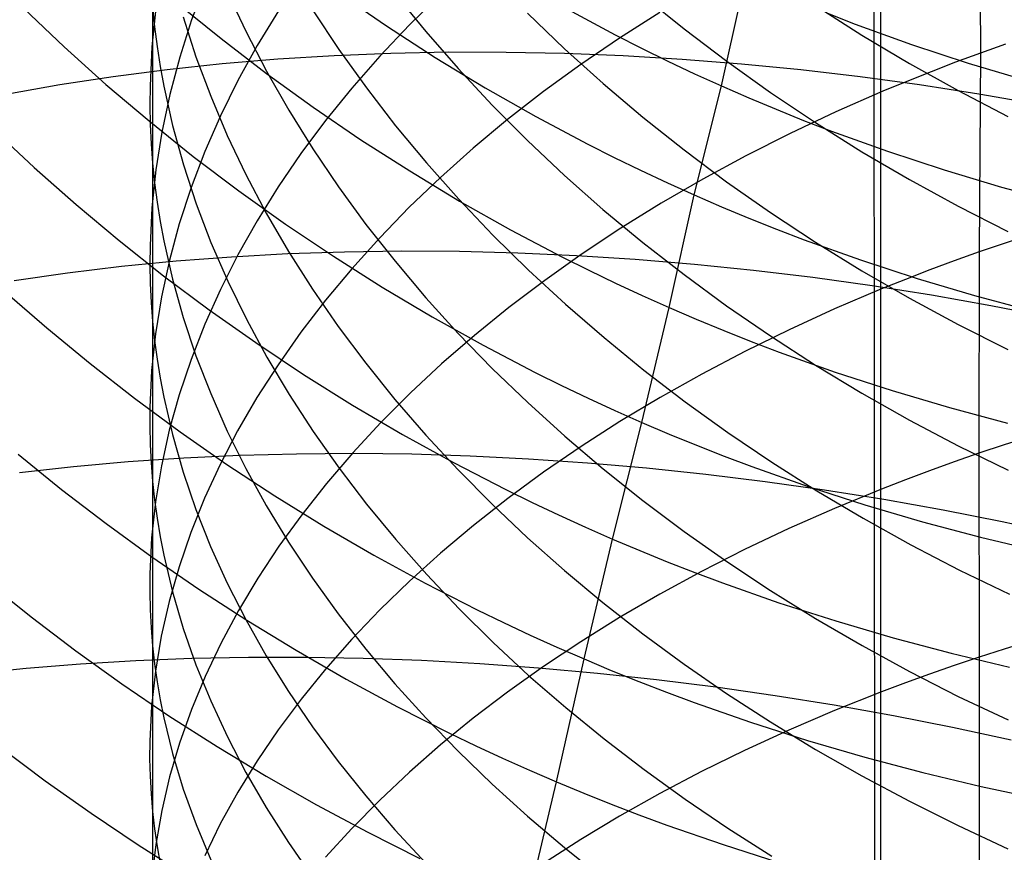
# Model space of a CAD drawing. Extents: x -383 to 1849, y -1185 to -529.
# Tile 366 of 656: x 234 to 242, y -962 to -955. Entities that reach past the tile are written whole.
import ezdxf

# ---------------------------------------------------------------- set-up
doc = ezdxf.new("R2010")
doc.units = 0
doc.layers.add('PREDEFINITO', color=7, linetype='CONTINUOUS')

msp = doc.modelspace()

# ---------------------------------------------------------------- linework, layer by layer
at = {"layer": 'PREDEFINITO'}
for p, q in [((241.1553, -878.0447, 420), (241.2924, -1065.2572, 420)), ((241.1553, -878.0447, 370), (241.2924, -1065.2572, 370)), ((241.2854, -1079.1248, 395), (241.2585, -884.9817, 395)), ((242.0702, -953.9264, 655.5304), (242.0806, -955.5144, 656.7384)), ((239.9728, -955.7817, 530.6794), (240.1675, -954.9089, 531.8335)), ((235.7715, -954.9437, 644.6669), (235.6592, -955.2445, 644.2961)), ((235.9508, -955.0169, 634.0992), (236.1019, -955.3409, 633.7651)), ((236.858, -955.0255, 528.8078), (237.2458, -955.2924, 528.94)), ((237.3144, -955.031, 629.4956), (237.5651, -955.3386, 629.2052)), ((237.6854, -955.0347, 650.6248), (237.4315, -955.285, 650.286)), ((239.3328, -955.0455, 625.2396), (239.6682, -955.3168, 625.0058)), ((234.2931, -955.1514, 525.5357), (234.6221, -955.4638, 525.7253)), ((235.3678, -955.1484, 641.6145), (235.3358, -955.4637, 641.2434)), ((235.3408, -955.1382, 638.9576), (235.3572, -955.2996, 638.7759)), ((235.3408, -955.1382, 638.9576), (235.3417, -957.6987, 641.2881)), ((235.5395, -955.104, 527.2091), (235.8994, -955.3963, 527.3708)), ((238.6848, -955.1385, 530.4283), (239.1065, -955.3649, 530.5216)), ((240.7386, -955.1276, 623.1643), (241.1158, -955.368, 622.9671)), ((235.5905, -955.2189, 636.3243), (235.6944, -955.5434, 635.9749)), ((236.3652, -955.1692, 647.3338), (236.1935, -955.4513, 646.97)), ((236.6479, -955.1691, 631.6068), (236.8581, -955.4856, 631.2947)), ((238.3943, -955.1896, 627.1908), (238.6952, -955.4786, 626.9302)), ((239.4711, -955.1825, 653.7201), (239.1434, -955.3912, 653.4223)), ((240.8356, -955.1902, 531.9233), (241.0616, -955.2776, 531.9485)), ((235.3572, -955.2996, 638.7759), (235.378, -955.4609, 638.5945)), ((235.6592, -955.2445, 644.2961), (235.5624, -955.5475, 643.9233)), ((237.4315, -955.285, 650.286), (237.1907, -955.5401, 649.9411)), ((237.2458, -955.2924, 528.94), (237.6426, -955.5492, 529.0633)), ((241.0616, -955.2776, 531.9485), (241.5181, -955.4429, 531.9917)), ((236.1019, -955.3409, 633.7651), (236.2682, -955.6618, 633.4345)), ((237.5651, -955.3386, 629.2052), (237.8288, -955.6405, 628.9205)), ((239.1434, -955.3912, 653.4223), (238.8274, -955.6063, 653.1159)), ((239.1065, -955.3649, 530.5216), (239.3203, -955.4736, 530.5647)), ((239.6682, -955.3168, 625.0058), (240.0146, -955.5798, 624.7795)), ((241.1158, -955.368, 622.9671), (241.5028, -955.5986, 622.7785)), ((234.6221, -955.4638, 525.7253), (234.9619, -955.7687, 525.907)), ((235.3358, -955.4637, 641.2434), (235.3206, -955.7795, 640.8722)), ((235.378, -955.4609, 638.5945), (235.4031, -955.6219, 638.4134)), ((235.8994, -955.3963, 527.3708), (236.2692, -955.6798, 527.5241)), ((236.1935, -955.4513, 646.97), (236.0364, -955.7366, 646.6026)), ((239.3203, -955.4736, 530.5647), (239.5359, -955.5794, 530.6054)), ((241.5181, -955.4429, 531.9917), (241.9802, -955.5954, 532.0255)), ((242.2853, -955.442, 656.8487), (242.0806, -955.5144, 656.7384)), ((235.5624, -955.5475, 643.9233), (235.4814, -955.8521, 643.5488)), ((235.6944, -955.5434, 635.9749), (235.8142, -955.8659, 635.6281)), ((236.8185, -955.5355, 492.2688), (236.3603, -955.5637, 492.4428)), ((237.2817, -955.5168, 492.1059), (236.8185, -955.5355, 492.2688)), ((236.8581, -955.4856, 631.2947), (237.0823, -955.7977, 630.9873)), ((237.1907, -955.5401, 649.9411), (236.9633, -955.7997, 649.5904)), ((237.7492, -955.5076, 491.9543), (237.2817, -955.5168, 492.1059)), ((237.6426, -955.5492, 529.0633), (238.0482, -955.7955, 529.1776)), ((238.2206, -955.5079, 491.814), (237.7492, -955.5076, 491.9543)), ((238.6954, -955.5176, 491.6852), (238.2206, -955.5079, 491.814)), ((238.6952, -955.4786, 626.9302), (239.0079, -955.7605, 626.6764)), ((239.1729, -955.5368, 491.5681), (238.6954, -955.5176, 491.6852)), ((239.6527, -955.5654, 491.4627), (239.1729, -955.5368, 491.5681)), ((242.0806, -955.5144, 656.7384), (241.8782, -955.5889, 656.625)), ((242.0806, -955.5144, 656.7384), (242.0697, -957.1331, 657.9052)), ((235.4031, -955.6219, 638.4134), (235.4325, -955.7827, 638.2327)), ((235.9075, -955.6015, 492.6278), (235.4608, -955.6489, 492.8237)), ((236.3603, -955.5637, 492.4428), (235.9075, -955.6015, 492.6278)), ((238.8274, -955.6063, 653.1159), (238.5234, -955.8277, 652.8013)), ((239.5359, -955.5794, 530.6054), (239.7534, -955.6821, 530.6436)), ((240.1343, -955.6034, 491.3692), (239.6527, -955.5654, 491.4627)), ((240.0146, -955.5798, 624.7795), (240.3715, -955.8343, 624.561)), ((240.617, -955.6508, 491.2876), (240.1343, -955.6034, 491.3692)), ((241.5028, -955.5986, 622.7785), (241.8991, -955.8192, 622.5986)), ((241.8782, -955.5889, 656.625), (241.6783, -955.6656, 656.5087)), ((241.9802, -955.5954, 532.0255), (242.4473, -955.7351, 532.05)), ((235.0205, -955.7059, 493.0303), (234.5873, -955.7725, 493.2475)), ((235.4608, -955.6489, 492.8237), (235.0205, -955.7059, 493.0303)), ((236.2682, -955.6618, 633.4345), (236.4493, -955.9794, 633.1079)), ((236.2692, -955.6798, 527.5241), (236.6485, -955.9541, 527.6687)), ((237.8288, -955.6405, 628.9205), (238.1052, -955.9367, 628.6417)), ((239.7534, -955.6821, 530.6436), (239.9728, -955.7817, 530.6794)), ((241.1004, -955.7075, 491.2183), (240.617, -955.6508, 491.2876)), ((241.5839, -955.7735, 491.1611), (241.1004, -955.7075, 491.2183)), ((241.6783, -955.6656, 656.5087), (241.4809, -955.7443, 656.3894)), ((234.5873, -955.7725, 493.2475), (234.1618, -955.8488, 493.4753)), ((234.9619, -955.7687, 525.907), (235.3123, -956.0658, 526.0806)), ((235.3206, -955.7795, 640.8722), (235.3194, -955.9375, 640.6866)), ((235.4325, -955.7827, 638.2327), (235.5039, -956.1035, 637.8725)), ((236.0364, -955.7366, 646.6026), (235.8941, -956.0248, 646.2319)), ((238.0482, -955.7955, 529.1776), (238.4621, -956.031, 529.2826)), ((239.0079, -955.7605, 626.6764), (239.3321, -956.0351, 626.4296)), ((239.7511, -956.6686, 529.5395), (239.9728, -955.7817, 530.6794)), ((239.9728, -955.7817, 530.6794), (240.1939, -955.8781, 530.7127)), ((241.4809, -955.7443, 656.3894), (241.286, -955.825, 656.2673)), ((242.067, -955.8488, 491.1164), (241.5839, -955.7735, 491.1611)), ((235.4814, -955.8521, 643.5488), (235.4165, -956.1581, 643.1731)), ((235.8142, -955.8659, 635.6281), (235.9498, -956.1859, 635.2843)), ((236.9633, -955.7997, 649.5904), (236.7495, -956.0637, 649.2345)), ((237.0823, -955.7977, 630.9873), (237.3201, -956.105, 630.685)), ((238.5234, -955.8277, 652.8013), (238.2314, -956.0549, 652.4789)), ((240.3715, -955.8343, 624.561), (240.7387, -956.08, 624.3507)), ((241.286, -955.825, 656.2673), (240.9038, -955.9924, 656.0149)), ((241.8991, -955.8192, 622.5986), (242.3046, -956.0294, 622.4279)), ((242.5492, -955.9333, 491.0841), (242.067, -955.8488, 491.1164)), ((235.3194, -955.9375, 640.6866), (235.3225, -956.0954, 640.5012)), ((236.6485, -955.9541, 527.6687), (237.0372, -956.2188, 527.8046)), ((238.1052, -955.9367, 628.6417), (238.394, -956.2266, 628.3691)), ((240.1939, -955.8781, 530.7127), (240.4167, -955.9714, 530.7435)), ((235.8941, -956.0248, 646.2319), (235.7669, -956.3156, 645.8583)), ((236.4493, -955.9794, 633.1079), (236.6449, -956.2932, 632.7854)), ((238.4621, -956.031, 529.2826), (238.8841, -956.2552, 529.378)), ((239.3321, -956.0351, 626.4296), (239.6675, -956.302, 626.1902)), ((240.4167, -955.9714, 530.7435), (240.6412, -956.0616, 530.7718)), ((240.9038, -955.9924, 656.0149), (240.5319, -956.1675, 655.7516)), ((235.3123, -956.0658, 526.0806), (235.6729, -956.3545, 526.2459)), ((235.3225, -956.0954, 640.5012), (235.3299, -956.2534, 640.3159)), ((235.5039, -956.1035, 637.8725), (235.592, -956.423, 637.5142)), ((236.7495, -956.0637, 649.2345), (236.5495, -956.3317, 648.8736)), ((237.3201, -956.105, 630.685), (237.5713, -956.4072, 630.3882)), ((238.2314, -956.0549, 652.4789), (237.9519, -956.2877, 652.1491)), ((240.6412, -956.0616, 530.7718), (240.8673, -956.1486, 530.7977)), ((240.7387, -956.08, 624.3507), (241.1159, -956.3165, 624.1487)), ((234.0486, -956.1376, 524.4096), (234.378, -956.4461, 524.6035)), ((235.4165, -956.1581, 643.1731), (235.368, -956.4653, 642.7964)), ((235.9498, -956.1859, 635.2843), (236.1009, -956.5033, 634.9438)), ((240.5319, -956.1675, 655.7516), (240.1708, -956.3501, 655.4779)), ((240.8673, -956.1486, 530.7977), (241.3239, -956.3131, 530.8422)), ((235.3299, -956.2534, 640.3159), (235.3417, -956.4113, 640.1308)), ((237.0372, -956.2188, 527.8046), (237.4348, -956.4737, 527.9313)), ((238.394, -956.2266, 628.3691), (238.695, -956.5099, 628.1032)), ((238.8841, -956.2552, 529.378), (239.0981, -956.363, 529.4221)), ((235.7669, -956.3156, 645.8583), (235.655, -956.6087, 645.4821)), ((235.6729, -956.3545, 526.2459), (236.0434, -956.6347, 526.4025)), ((236.5495, -956.3317, 648.8736), (236.3636, -956.6034, 648.5082)), ((236.6449, -956.2932, 632.7854), (236.8547, -956.603, 632.4675)), ((237.9519, -956.2877, 652.1491), (237.6849, -956.5259, 651.8123)), ((239.6675, -956.302, 626.1902), (240.0138, -956.5608, 625.9585)), ((240.1708, -956.3501, 655.4779), (239.8205, -956.5398, 655.1943)), ((241.1159, -956.3165, 624.1487), (241.5029, -956.5434, 623.9555)), ((241.3239, -956.3131, 530.8422), (241.7859, -956.4651, 530.8769)), ((235.3417, -956.4113, 640.1308), (235.3578, -956.569, 639.946)), ((235.592, -956.423, 637.5142), (235.6964, -956.7408, 637.1582)), ((237.5713, -956.4072, 630.3882), (237.8354, -956.704, 630.0971)), ((239.0981, -956.363, 529.4221), (239.3139, -956.4679, 529.4638)), ((234.378, -956.4461, 524.6035), (234.7183, -956.7473, 524.7893)), ((235.368, -956.4653, 642.7964), (235.3359, -956.7732, 642.4191)), ((236.1009, -956.5033, 634.9438), (236.2671, -956.8176, 634.6069)), ((237.4348, -956.4737, 527.9313), (237.841, -956.7182, 528.0488)), ((238.695, -956.5099, 628.1032), (239.0078, -956.7864, 627.8441)), ((239.3139, -956.4679, 529.4638), (239.5316, -956.5698, 529.5029)), ((241.7859, -956.4651, 530.8769), (242.253, -956.6045, 530.902)), ((235.3578, -956.569, 639.946), (235.3783, -956.7266, 639.7614)), ((237.6849, -956.5259, 651.8123), (237.4309, -956.7691, 651.4689)), ((239.8205, -956.5398, 655.1943), (239.4813, -956.7363, 654.9011)), ((239.5316, -956.5698, 529.5029), (239.7511, -956.6686, 529.5395)), ((240.0138, -956.5608, 625.9585), (240.3708, -956.8113, 625.7348)), ((241.5029, -956.5434, 623.9555), (241.8992, -956.7604, 623.7713)), ((235.655, -956.6087, 645.4821), (235.5587, -956.9038, 645.1039)), ((236.0434, -956.6347, 526.4025), (236.4235, -956.9058, 526.5504)), ((236.3636, -956.6034, 648.5082), (236.1921, -956.8785, 648.1387)), ((236.8547, -956.603, 632.4675), (237.0784, -956.9084, 632.1545)), ((239.5459, -957.5855, 528.4206), (239.7511, -956.6686, 529.5395)), ((239.7511, -956.6686, 529.5395), (239.9724, -956.7643, 529.5735)), ((242.253, -956.6045, 530.902), (242.7244, -956.7312, 530.9177)), ((234.7183, -956.7473, 524.7893), (235.0691, -957.0407, 524.9669)), ((235.3783, -956.7266, 639.7614), (235.4031, -956.884, 639.5772)), ((235.6964, -956.7408, 637.1582), (235.8168, -957.0566, 636.8049)), ((237.8354, -956.704, 630.0971), (238.1123, -956.995, 629.8121)), ((237.841, -956.7182, 528.0488), (238.2556, -956.952, 528.1566)), ((239.4813, -956.7363, 654.9011), (239.1535, -956.9394, 654.5988)), ((235.3359, -956.7732, 642.4191), (235.3207, -957.0816, 642.0417)), ((236.2671, -956.8176, 634.6069), (236.4481, -957.1287, 634.274)), ((237.4309, -956.7691, 651.4689), (237.19, -957.0171, 651.1193)), ((239.0078, -956.7864, 627.8441), (239.3321, -957.0557, 627.5923)), ((239.9724, -956.7643, 529.5735), (240.1954, -956.8569, 529.6051)), ((240.3708, -956.8113, 625.7348), (240.738, -957.0532, 625.5194)), ((241.8992, -956.7604, 623.7713), (242.3047, -956.9672, 623.5964)), ((235.4031, -956.884, 639.5772), (235.4322, -957.0412, 639.3934)), ((235.5587, -956.9038, 645.1039), (235.4781, -957.2006, 644.7238)), ((236.1921, -956.8785, 648.1387), (236.0351, -957.1567, 647.7654)), ((236.4235, -956.9058, 526.5504), (236.8128, -957.1676, 526.6892)), ((237.0784, -956.9084, 632.1545), (237.3157, -957.2092, 631.8467)), ((240.1954, -956.8569, 529.6051), (240.4201, -956.9465, 529.6341)), ((238.1123, -956.995, 629.8121), (238.4016, -957.2799, 629.5334)), ((238.2556, -956.952, 528.1566), (238.6781, -957.1747, 528.2547)), ((239.1535, -956.9394, 654.5988), (238.8374, -957.1489, 654.2877)), ((240.4201, -956.9465, 529.6341), (240.6463, -957.0329, 529.6605)), ((242.4813, -956.9948, 658.1257), (242.2743, -957.0629, 658.017)), ((235.0691, -957.0407, 524.9669), (235.4301, -957.3261, 525.1359)), ((235.4322, -957.0412, 639.3934), (235.503, -957.3547, 639.027)), ((235.8168, -957.0566, 636.8049), (235.953, -957.3702, 636.4545)), ((237.19, -957.0171, 651.1193), (236.9625, -957.2696, 650.7639)), ((239.3321, -957.0557, 627.5923), (239.6676, -957.3174, 627.348)), ((240.6463, -957.0329, 529.6605), (241.1032, -957.1966, 529.706)), ((240.738, -957.0532, 625.5194), (241.1153, -957.2859, 625.3125)), ((242.2743, -957.0629, 658.017), (242.0697, -957.1331, 657.9052)), ((235.3207, -957.0816, 642.0417), (235.3195, -957.2359, 641.8531)), ((236.0351, -957.1567, 647.7654), (235.893, -957.4378, 647.3888)), ((236.4417, -957.1491, 491.1395), (235.9844, -957.174, 491.3159)), ((236.9039, -957.1335, 490.9745), (236.4417, -957.1491, 491.1395)), ((236.4481, -957.1287, 634.274), (236.6436, -957.4361, 633.9454)), ((237.3705, -957.1273, 490.8209), (236.9039, -957.1335, 490.9745)), ((237.841, -957.1303, 490.6788), (237.3705, -957.1273, 490.8209)), ((238.315, -957.1426, 490.5484), (237.841, -957.1303, 490.6788)), ((238.7917, -957.1641, 490.4299), (238.315, -957.1426, 490.5484)), ((238.8374, -957.1489, 654.2877), (238.5331, -957.3643, 653.9683)), ((242.0697, -957.1331, 657.9052), (241.8675, -957.2054, 657.7904)), ((242.0697, -957.1331, 657.9052), (242.0685, -958.7716, 659.0441)), ((235.5327, -957.2083, 491.5034), (235.087, -957.252, 491.702)), ((235.3195, -957.2359, 641.8531), (235.3225, -957.3902, 641.6646)), ((235.4781, -957.2006, 644.7238), (235.4137, -957.4988, 644.3425)), ((235.9844, -957.174, 491.3159), (235.5327, -957.2083, 491.5034)), ((236.8128, -957.1676, 526.6892), (237.211, -957.4196, 526.8186)), ((237.3157, -957.2092, 631.8467), (237.5664, -957.505, 631.5444)), ((238.6781, -957.1747, 528.2547), (238.8923, -957.2818, 528.3)), ((239.2708, -957.1948, 490.3232), (238.7917, -957.1641, 490.4299)), ((239.7516, -957.2346, 490.2286), (239.2708, -957.1948, 490.3232)), ((240.2337, -957.2837, 490.1462), (239.7516, -957.2346, 490.2286)), ((241.1032, -957.1966, 529.706), (241.5656, -957.3478, 529.7415)), ((241.8675, -957.2054, 657.7904), (241.6677, -957.2797, 657.6727)), ((234.6479, -957.3052, 491.9115), (234.2159, -957.3677, 492.1318)), ((235.087, -957.252, 491.702), (234.6479, -957.3052, 491.9115)), ((236.9625, -957.2696, 650.7639), (236.7485, -957.5262, 650.4031)), ((238.4016, -957.2799, 629.5334), (238.703, -957.5585, 629.2615)), ((238.8923, -957.2818, 528.3), (239.1083, -957.386, 528.3428)), ((239.6676, -957.3174, 627.348), (240.014, -957.5713, 627.1115)), ((240.7165, -957.3418, 490.0761), (240.2337, -957.2837, 490.1462)), ((241.1153, -957.2859, 625.3125), (241.5023, -957.5093, 625.1146)), ((241.6677, -957.2797, 657.6727), (241.4704, -957.356, 657.552)), ((235.3225, -957.3902, 641.6646), (235.3299, -957.5445, 641.4762)), ((235.4301, -957.3261, 525.1359), (235.8009, -957.603, 525.2961)), ((235.503, -957.3547, 639.027), (235.5905, -957.6669, 638.6627)), ((235.953, -957.3702, 636.4545), (236.1046, -957.6811, 636.1075)), ((238.5331, -957.3643, 653.9683), (238.2409, -957.5856, 653.641)), ((239.1083, -957.386, 528.3428), (239.3262, -957.4873, 528.383)), ((241.1995, -957.409, 490.0184), (240.7165, -957.3418, 490.0761)), ((241.4704, -957.356, 657.552), (241.2756, -957.4342, 657.4285)), ((241.5656, -957.3478, 529.7415), (242.033, -957.4867, 529.7671)), ((234.1393, -957.4537, 523.503), (234.4804, -957.7513, 523.693)), ((235.893, -957.4378, 647.3888), (235.7659, -957.7214, 647.0093)), ((236.6436, -957.4361, 633.9454), (236.8534, -957.7395, 633.6215)), ((237.211, -957.4196, 526.8186), (237.6178, -957.6615, 526.9386)), ((241.2756, -957.4342, 657.4285), (240.8936, -957.5964, 657.173)), ((241.6821, -957.4853, 489.9733), (241.1995, -957.409, 490.0184)), ((235.3299, -957.5445, 641.4762), (235.3417, -957.6987, 641.2881)), ((235.4137, -957.4988, 644.3425), (235.3655, -957.7982, 643.9601)), ((236.7485, -957.5262, 650.4031), (236.5485, -957.7868, 650.0373)), ((237.5664, -957.505, 631.5444), (237.8301, -957.7955, 631.248)), ((238.703, -957.5585, 629.2615), (239.0162, -957.8303, 628.9966)), ((239.3262, -957.4873, 528.383), (239.5459, -957.5855, 528.4206)), ((241.5023, -957.5093, 625.1146), (241.8986, -957.723, 624.9259)), ((242.1639, -957.5706, 489.9408), (241.6821, -957.4853, 489.9733)), ((242.033, -957.4867, 529.7671), (242.5047, -957.6133, 529.783)), ((235.8009, -957.603, 525.2961), (236.1814, -957.8711, 525.4473)), ((238.2409, -957.5856, 653.641), (237.9611, -957.8122, 653.3061)), ((239.3245, -958.5205, 527.3181), (239.5459, -957.5855, 528.4206)), ((239.5459, -957.5855, 528.4206), (239.7673, -957.6807, 528.4555)), ((240.014, -957.5713, 627.1115), (240.3711, -957.817, 626.8831)), ((240.8936, -957.5964, 657.173), (240.522, -957.7661, 656.9066)), ((242.6443, -957.6649, 489.9212), (242.1639, -957.5706, 489.9408)), ((235.3417, -957.6987, 641.2881), (235.3406, -959.0007, 642.4288)), ((235.3417, -957.6987, 641.2881), (235.3578, -957.8527, 641.1002)), ((235.5905, -957.6669, 638.6627), (235.6944, -957.9774, 638.3008)), ((236.1046, -957.6811, 636.1075), (236.2714, -957.9891, 635.7641)), ((237.6178, -957.6615, 526.9386), (238.0329, -957.8929, 527.0487)), ((239.7673, -957.6807, 528.4555), (239.9905, -957.7728, 528.4879)), ((234.4804, -957.7513, 523.693), (234.832, -958.0413, 523.8745)), ((235.3655, -957.7982, 643.9601), (235.3338, -958.0983, 643.5772)), ((235.7659, -957.7214, 647.0093), (235.6542, -958.0072, 646.6272)), ((236.5485, -957.7868, 650.0373), (236.3625, -958.051, 649.6668)), ((236.8534, -957.7395, 633.6215), (237.0771, -958.0387, 633.3025)), ((237.8301, -957.7955, 631.248), (238.1064, -958.0803, 630.9578)), ((239.9905, -957.7728, 528.4879), (240.2152, -957.8619, 528.5177)), ((240.522, -957.7661, 656.9066), (240.1611, -957.943, 656.6297)), ((241.8986, -957.723, 624.9259), (242.3041, -957.9266, 624.7467)), ((235.3578, -957.8527, 641.1002), (235.3783, -958.0067, 640.9126)), ((236.1814, -957.8711, 525.4473), (236.571, -958.13, 525.5892)), ((237.9611, -957.8122, 653.3061), (237.6939, -958.0441, 652.9641)), ((239.0162, -957.8303, 628.9966), (239.3409, -958.095, 628.7391)), ((240.2152, -957.8619, 528.5177), (240.4415, -957.9479, 528.5448)), ((240.3711, -957.817, 626.8831), (240.7384, -958.0541, 626.6633)), ((238.0329, -957.8929, 527.0487), (238.4559, -958.1135, 527.1489)), ((240.1611, -957.943, 656.6297), (239.8111, -958.1267, 656.3428)), ((240.4415, -957.9479, 528.5448), (240.8985, -958.1108, 528.5915)), ((235.3783, -958.0067, 640.9126), (235.4031, -958.1604, 640.7253)), ((235.6542, -958.0072, 646.6272), (235.558, -958.295, 646.2429)), ((235.6944, -957.9774, 638.3008), (235.8142, -958.2859, 637.9415)), ((236.2714, -957.9891, 635.7641), (236.4529, -958.294, 635.4248)), ((237.0771, -958.0387, 633.3025), (237.3144, -958.3334, 632.9888)), ((234.832, -958.0413, 523.8745), (235.1937, -958.3234, 524.0472)), ((235.3338, -958.0983, 643.5772), (235.319, -958.399, 643.194)), ((236.3625, -958.051, 649.6668), (236.1909, -958.3185, 649.2922)), ((237.6939, -958.0441, 652.9641), (237.4396, -958.2809, 652.6154)), ((238.1064, -958.0803, 630.9578), (238.3952, -958.3592, 630.674)), ((238.4559, -958.1135, 527.1489), (238.6703, -958.2196, 527.1951)), ((239.3409, -958.095, 628.7391), (239.6767, -958.3523, 628.4892)), ((240.7384, -958.0541, 626.6633), (241.1158, -958.2824, 626.4522)), ((240.8985, -958.1108, 528.5915), (241.3609, -958.2615, 528.6279)), ((235.4031, -958.1604, 640.7253), (235.4321, -958.3139, 640.5384)), ((236.571, -958.13, 525.5892), (236.9696, -958.3794, 525.7216)), ((239.8111, -958.1267, 656.3428), (239.4722, -958.3171, 656.0462)), ((238.6703, -958.2196, 527.1951), (238.8866, -958.3228, 527.2387)), ((241.3609, -958.2615, 528.6279), (241.8282, -958.3999, 528.6541)), ((235.1937, -958.3234, 524.0472), (235.5653, -958.5972, 524.211)), ((235.4321, -958.3139, 640.5384), (235.5029, -958.6202, 640.166)), ((235.558, -958.295, 646.2429), (235.4777, -958.5845, 645.8569)), ((235.8142, -958.2859, 637.9415), (235.9498, -958.5922, 637.5854)), ((236.1909, -958.3185, 649.2922), (236.0339, -958.5891, 648.9137)), ((236.4529, -958.294, 635.4248), (236.649, -958.5953, 635.0897)), ((237.4396, -958.2809, 652.6154), (237.1983, -958.5224, 652.2604)), ((237.3144, -958.3334, 632.9888), (237.5651, -958.6231, 632.6807)), ((238.3952, -958.3592, 630.674), (238.6961, -958.6318, 630.3971)), ((238.8866, -958.3228, 527.2387), (239.1046, -958.4231, 527.2798)), ((239.4722, -958.3171, 656.0462), (239.1446, -958.5139, 655.7404)), ((239.6767, -958.3523, 628.4892), (240.0235, -958.6019, 628.2474)), ((241.1158, -958.2824, 626.4522), (241.5028, -958.5014, 626.2502)), ((235.319, -958.399, 643.194), (235.3179, -958.5495, 643.0025)), ((236.9696, -958.3794, 525.7216), (237.3768, -958.6189, 525.8442)), ((239.1046, -958.4231, 527.2798), (239.3245, -958.5205, 527.3181)), ((241.8282, -958.3999, 528.6541), (242.2998, -958.5262, 528.6704)), ((239.1446, -958.5139, 655.7404), (238.8288, -958.7168, 655.4258)), ((239.0849, -959.4701, 526.2322), (239.3245, -958.5205, 527.3181)), ((239.3245, -958.5205, 527.3181), (239.5461, -958.6149, 527.3538)), ((241.5028, -958.5014, 626.2502), (241.8993, -958.711, 626.0576)), ((235.3179, -958.5495, 643.0025), (235.3211, -958.6999, 642.8111)), ((235.4777, -958.5845, 645.8569), (235.4133, -958.8753, 645.4695)), ((235.5653, -958.5972, 524.211), (235.9464, -958.8624, 524.3655)), ((236.0339, -958.5891, 648.9137), (235.8918, -958.8625, 648.5318)), ((235.9498, -958.5922, 637.5854), (236.1009, -958.8959, 637.2326)), ((236.649, -958.5953, 635.0897), (236.8593, -958.8927, 634.7594)), ((237.1983, -958.5224, 652.2604), (236.9705, -958.7682, 651.8996)), ((235.5029, -958.6202, 640.166), (235.5903, -958.9251, 639.7956)), ((237.3768, -958.6189, 525.8442), (237.7922, -958.848, 525.9569)), ((237.5651, -958.6231, 632.6807), (237.8288, -958.9076, 632.3786)), ((238.6961, -958.6318, 630.3971), (239.0088, -958.8978, 630.1273)), ((239.5461, -958.6149, 527.3538), (239.7694, -958.7062, 527.3868)), ((240.0235, -958.6019, 628.2474), (240.3809, -958.8435, 628.0138)), ((242.4802, -958.6376, 659.2673), (242.2732, -958.7036, 659.1572)), ((235.3211, -958.6999, 642.8111), (235.3287, -958.8504, 642.6198)), ((238.8288, -958.7168, 655.4258), (238.5247, -958.9256, 655.1027)), ((239.7694, -958.7062, 527.3868), (239.9943, -958.7946, 527.4172)), ((241.8993, -958.711, 626.0576), (242.3049, -958.9106, 625.8747)), ((242.2732, -958.7036, 659.1572), (242.0685, -958.7716, 659.0441)), ((234.2472, -958.7791, 522.6186), (234.6, -959.0658, 522.804)), ((235.5945, -958.8116, 490.235), (235.1429, -958.8422, 490.4252)), ((236.0516, -958.7901, 490.0562), (235.5945, -958.8116, 490.235)), ((236.5138, -958.7777, 489.8887), (236.0516, -958.7901, 490.0562)), ((236.9805, -958.7745, 489.7329), (236.5138, -958.7777, 489.8887)), ((236.9705, -958.7682, 651.8996), (236.7562, -959.0181, 651.5332)), ((237.4512, -958.7803, 489.5887), (236.9805, -958.7745, 489.7329)), ((237.9253, -958.7952, 489.4564), (237.4512, -958.7803, 489.5887)), ((238.4023, -958.819, 489.336), (237.9253, -958.7952, 489.4564)), ((238.8817, -958.8518, 489.2277), (238.4023, -958.819, 489.336)), ((239.9943, -958.7946, 527.4172), (240.2207, -958.88, 527.4449)), ((241.8663, -958.8415, 658.928), (241.6665, -958.9135, 658.8088)), ((242.0685, -958.7716, 659.0441), (241.8663, -958.8415, 658.928)), ((242.0685, -958.7716, 659.0441), (242.0689, -960.4322, 660.1507)), ((234.6974, -958.882, 490.6265), (234.2585, -958.9311, 490.8389)), ((235.1429, -958.8422, 490.4252), (234.6974, -958.882, 490.6265)), ((235.3287, -958.8504, 642.6198), (235.3406, -959.0007, 642.4288)), ((235.4133, -958.8753, 645.4695), (235.3653, -959.1672, 645.0812)), ((235.8918, -958.8625, 648.5318), (235.7647, -959.1384, 648.1469)), ((235.9464, -958.8624, 524.3655), (236.3367, -959.1186, 524.5106)), ((236.1009, -958.8959, 637.2326), (236.2671, -959.1968, 636.8836)), ((236.8593, -958.8927, 634.7594), (237.0835, -959.1861, 634.4341)), ((237.7922, -958.848, 525.9569), (238.2156, -959.0665, 526.0592)), ((237.8288, -958.9076, 632.3786), (238.1052, -959.1867, 632.0828)), ((239.3629, -958.8935, 489.1315), (238.8817, -958.8518, 489.2277)), ((239.0088, -958.8978, 630.1273), (239.333, -959.157, 629.8651)), ((239.8453, -958.9442, 489.0477), (239.3629, -958.8935, 489.1315)), ((240.2207, -958.88, 527.4449), (240.678, -959.0418, 527.4923)), ((240.3809, -958.8435, 628.0138), (240.7485, -959.0767, 627.7889)), ((241.6665, -958.9135, 658.8088), (241.4692, -958.9874, 658.6867)), ((235.3406, -959.0007, 642.4288), (235.3568, -959.151, 642.2379)), ((235.3406, -959.0007, 642.4288), (235.341, -960.3396, 643.526)), ((235.5903, -958.9251, 639.7956), (235.6941, -959.2284, 639.4276)), ((238.5247, -958.9256, 655.1027), (238.2329, -959.1399, 654.7716)), ((240.3285, -959.0037, 488.9764), (239.8453, -958.9442, 489.0477)), ((241.4692, -958.9874, 658.6867), (241.2744, -959.0631, 658.5616)), ((234.6, -959.0658, 522.804), (234.9629, -959.3448, 522.9806)), ((236.7562, -959.0181, 651.5332), (236.5557, -959.2718, 651.1617)), ((238.2156, -959.0665, 526.0592), (238.4301, -959.1717, 526.1065)), ((240.812, -959.072, 488.9176), (240.3285, -959.0037, 488.9764)), ((240.678, -959.0418, 527.4923), (241.1405, -959.1916, 527.5294)), ((240.7485, -959.0767, 627.7889), (241.1261, -959.3012, 627.573)), ((241.2951, -959.1491, 488.8715), (240.812, -959.072, 488.9176)), ((241.2744, -959.0631, 658.5616), (240.8924, -959.2203, 658.303)), ((235.3568, -959.151, 642.2379), (235.3775, -959.3012, 642.0474)), ((235.7647, -959.1384, 648.1469), (235.653, -959.4165, 647.7594)), ((236.3367, -959.1186, 524.5106), (236.7359, -959.3654, 524.6458)), ((238.2329, -959.1399, 654.7716), (237.9533, -959.3595, 654.4329)), ((239.333, -959.157, 629.8651), (239.6685, -959.4089, 629.6106)), ((241.7774, -959.2351, 488.8383), (241.2951, -959.1491, 488.8715)), ((235.3653, -959.1672, 645.0812), (235.3338, -959.4598, 644.6923)), ((235.6941, -959.2284, 639.4276), (235.8139, -959.5297, 639.0624)), ((236.2671, -959.1968, 636.8836), (236.4481, -959.4945, 636.5387)), ((237.0835, -959.1861, 634.4341), (237.3213, -959.4749, 634.1142)), ((238.1052, -959.1867, 632.0828), (238.394, -959.4599, 631.7936)), ((238.4301, -959.1717, 526.1065), (238.6466, -959.274, 526.1511)), ((240.8924, -959.2203, 658.303), (240.5209, -959.3846, 658.0334)), ((241.1405, -959.1916, 527.5294), (241.6079, -959.3294, 527.5561)), ((242.2582, -959.3297, 488.818), (241.7774, -959.2351, 488.8383)), ((235.3775, -959.3012, 642.0474), (235.4024, -959.4512, 641.8571)), ((236.5557, -959.2718, 651.1617), (236.3694, -959.5291, 650.7856)), ((238.6466, -959.274, 526.1511), (238.8648, -959.3735, 526.193)), ((241.1261, -959.3012, 627.573), (241.5134, -959.5166, 627.3663)), ((234.9629, -959.3448, 522.9806), (235.3356, -959.6157, 523.1479)), ((236.7359, -959.3654, 524.6458), (237.1436, -959.6024, 524.7711)), ((237.9533, -959.3595, 654.4329), (237.6864, -959.5842, 654.087)), ((238.8648, -959.3735, 526.193), (239.0849, -959.4701, 526.2322)), ((240.5209, -959.3846, 658.0334), (240.1599, -959.5559, 657.7531)), ((241.6079, -959.3294, 527.5561), (242.0796, -959.4552, 527.5725)), ((242.7372, -959.433, 488.8108), (242.2582, -959.3297, 488.818)), ((235.3338, -959.4598, 644.6923), (235.3191, -959.753, 644.3032)), ((235.4024, -959.4512, 641.8571), (235.4316, -959.6009, 641.6673)), ((235.653, -959.4165, 647.7594), (235.5568, -959.6965, 647.3697)), ((237.3213, -959.4749, 634.1142), (237.5725, -959.7591, 633.7999)), ((238.394, -959.4599, 631.7936), (238.6949, -959.7269, 631.5113)), ((238.8534, -960.4461, 525.1673), (239.0849, -959.4701, 526.2322)), ((239.0849, -959.4701, 526.2322), (239.3066, -959.5638, 526.2686)), ((239.6685, -959.4089, 629.6106), (240.0148, -959.6532, 629.3643)), ((242.0796, -959.4552, 527.5725), (242.5551, -959.569, 527.5787)), ((235.8139, -959.5297, 639.0624), (235.9495, -959.8289, 638.7002)), ((236.3694, -959.5291, 650.7856), (236.1974, -959.7895, 650.4053)), ((236.4481, -959.4945, 636.5387), (236.6437, -959.7887, 636.1983)), ((240.1599, -959.5559, 657.7531), (239.8099, -959.734, 657.4627)), ((241.5134, -959.5166, 627.3663), (241.9101, -959.7227, 627.1693)), ((235.3356, -959.6157, 523.1479), (235.7177, -959.8781, 523.3058)), ((235.4316, -959.6009, 641.6673), (235.5026, -959.8998, 641.2889)), ((237.1436, -959.6024, 524.7711), (237.5595, -959.8294, 524.8861)), ((237.6864, -959.5842, 654.087), (237.4324, -959.8136, 653.7343)), ((239.3066, -959.5638, 526.2686), (239.5301, -959.6546, 526.3024)), ((235.5568, -959.6965, 647.3697), (235.4765, -959.9782, 646.9782)), ((239.5301, -959.6546, 526.3024), (239.7551, -959.7424, 526.3334)), ((240.0148, -959.6532, 629.3643), (240.3717, -959.8897, 629.1264)), ((241.9101, -959.7227, 627.1693), (242.3158, -959.9191, 626.9822)), ((235.3191, -959.753, 644.3032), (235.3181, -959.8996, 644.1087)), ((236.1974, -959.7895, 650.4053), (236.04, -960.053, 650.021)), ((236.6437, -959.7887, 636.1983), (236.8534, -960.0792, 635.8626)), ((237.5725, -959.7591, 633.7999), (237.8366, -960.0381, 633.4918)), ((238.6949, -959.7269, 631.5113), (239.0077, -959.9875, 631.2364)), ((239.8099, -959.734, 657.4627), (239.471, -959.9185, 657.1625)), ((239.7551, -959.7424, 526.3334), (239.9817, -959.8272, 526.3617)), ((234.0002, -959.8204, 521.5578), (234.3539, -960.104, 521.7475)), ((235.7177, -959.8781, 523.3058), (236.1089, -960.1316, 523.454)), ((235.9495, -959.8289, 638.7002), (236.1005, -960.1256, 638.3416)), ((237.4324, -959.8136, 653.7343), (237.1915, -960.0476, 653.3752)), ((237.5595, -959.8294, 524.8861), (237.9834, -960.0459, 524.9907)), ((239.9817, -959.8272, 526.3617), (240.4393, -959.9881, 526.4102)), ((235.3181, -959.8996, 644.1087), (235.3214, -960.0463, 643.9143)), ((235.5026, -959.8998, 641.2889), (235.5902, -960.1973, 640.9125)), ((239.471, -959.9185, 657.1625), (239.1435, -960.1091, 656.8529)), ((240.3717, -959.8897, 629.1264), (240.739, -960.1179, 628.8973)), ((235.4765, -959.9782, 646.9782), (235.4123, -960.2612, 646.5852)), ((237.8366, -960.0381, 633.4918), (238.1135, -960.3118, 633.19)), ((239.0077, -959.9875, 631.2364), (239.332, -960.2414, 630.9691)), ((240.4393, -959.9881, 526.4102), (240.9022, -960.1372, 526.448)), ((234.3539, -960.104, 521.7475), (234.7176, -960.38, 521.9281)), ((235.3214, -960.0463, 643.9143), (235.329, -960.193, 643.7201)), ((236.04, -960.053, 650.021), (235.8974, -960.3192, 649.6334)), ((236.8534, -960.0792, 635.8626), (237.0772, -960.3656, 635.532)), ((237.1915, -960.0476, 653.3752), (236.9639, -960.2858, 653.0101)), ((237.9834, -960.0459, 524.9907), (238.1981, -960.1501, 525.0389)), ((239.1435, -960.1091, 656.8529), (238.8277, -960.3057, 656.5344)), ((240.739, -960.1179, 628.8973), (241.1163, -960.3377, 628.6774)), ((235.329, -960.193, 643.7201), (235.341, -960.3396, 643.526)), ((235.5902, -960.1973, 640.9125), (235.6942, -960.4934, 640.5386)), ((236.1005, -960.1256, 638.3416), (236.2666, -960.4195, 637.9867)), ((236.1089, -960.1316, 523.454), (236.509, -960.3759, 523.5922)), ((238.1981, -960.1501, 525.0389), (238.4148, -960.2516, 525.0845)), ((240.9022, -960.1372, 526.448), (241.37, -960.2746, 526.4752)), ((235.4123, -960.2612, 646.5852), (235.3644, -960.5453, 646.1912)), ((238.4148, -960.2516, 525.0845), (238.6332, -960.3502, 525.1273)), ((239.332, -960.2414, 630.9691), (239.6675, -960.4881, 630.7097)), ((241.37, -960.2746, 526.4752), (241.842, -960.4001, 526.4919)), ((235.341, -960.3396, 643.526), (235.3407, -961.6869, 644.613)), ((235.341, -960.3396, 643.526), (235.3573, -960.4861, 643.3323)), ((235.8974, -960.3192, 649.6334), (235.7698, -960.5877, 649.2427)), ((236.9639, -960.2858, 653.0101), (236.7499, -960.528, 652.6395)), ((238.1135, -960.3118, 633.19), (238.4027, -960.5797, 632.8949)), ((238.8277, -960.3057, 656.5344), (238.5237, -960.508, 656.2073)), ((238.6332, -960.3502, 525.1273), (238.8534, -960.4461, 525.1673)), ((241.1163, -960.3377, 628.6774), (241.5032, -960.5487, 628.4668)), ((242.4809, -960.3028, 660.3762), (242.2737, -960.3665, 660.265)), ((234.7176, -960.38, 521.9281), (235.0911, -960.6481, 522.0993)), ((235.6612, -960.4432, 488.9906), (235.2056, -960.4614, 489.1717)), ((236.1219, -960.4339, 488.8211), (235.6612, -960.4432, 488.9906)), ((236.5871, -960.4335, 488.6634), (236.1219, -960.4339, 488.8211)), ((236.2666, -960.4195, 637.9867), (236.4476, -960.7103, 637.636)), ((236.509, -960.3759, 523.5922), (236.9175, -960.6107, 523.7202)), ((237.0564, -960.4419, 488.5174), (236.5871, -960.4335, 488.6634)), ((237.5291, -960.4591, 488.3835), (237.0564, -960.4419, 488.5174)), ((237.0772, -960.3656, 635.532), (237.3145, -960.6476, 635.2069)), ((241.842, -960.4001, 526.4919), (242.3177, -960.5139, 526.4981)), ((242.0689, -960.4322, 660.1507), (241.8666, -960.4998, 660.0333)), ((242.2737, -960.3665, 660.265), (242.0689, -960.4322, 660.1507)), ((242.0689, -960.4322, 660.1507), (242.0701, -962.1136, 661.2252)), ((234.3116, -960.5247, 489.5682), (233.8744, -960.5699, 489.7833)), ((234.7555, -960.4886, 489.3643), (234.3116, -960.5247, 489.5682)), ((235.2056, -960.4614, 489.1717), (234.7555, -960.4886, 489.3643)), ((235.3573, -960.4861, 643.3323), (235.378, -960.6324, 643.1388)), ((235.6942, -960.4934, 640.5386), (235.8142, -960.7876, 640.1674)), ((238.0047, -960.4852, 488.2616), (237.5291, -960.4591, 488.3835)), ((238.4828, -960.5199, 488.152), (238.0047, -960.4852, 488.2616)), ((238.5237, -960.508, 656.2073), (238.2318, -960.7157, 655.8721)), ((238.9627, -960.5634, 488.0548), (238.4828, -960.5199, 488.152)), ((238.6294, -961.4471, 524.1247), (238.8534, -960.4461, 525.1673)), ((238.8534, -960.4461, 525.1673), (239.0753, -960.539, 525.2045)), ((239.6675, -960.4881, 630.7097), (240.0139, -960.7275, 630.4586)), ((241.8666, -960.4998, 660.0333), (241.6666, -960.5693, 659.9128)), ((235.3644, -960.5453, 646.1912), (235.333, -960.8302, 645.7966)), ((235.7698, -960.5877, 649.2427), (235.6576, -960.8584, 648.8493)), ((236.7499, -960.528, 652.6395), (236.5498, -960.7738, 652.2637)), ((238.4027, -960.5797, 632.8949), (238.704, -960.8417, 632.607)), ((239.444, -960.6155, 487.97), (238.9627, -960.5634, 488.0548)), ((239.0753, -960.539, 525.2045), (239.2989, -960.6291, 525.2389)), ((241.6666, -960.5693, 659.9128), (241.4692, -960.6407, 659.7893)), ((241.5032, -960.5487, 628.4668), (241.8996, -960.7505, 628.2661)), ((235.0911, -960.6481, 522.0993), (235.4739, -960.9079, 522.2608)), ((235.378, -960.6324, 643.1388), (235.403, -960.7786, 642.9456)), ((236.9175, -960.6107, 523.7202), (237.3341, -960.8356, 523.8377)), ((237.3145, -960.6476, 635.2069), (237.5652, -960.925, 634.8877)), ((239.2989, -960.6291, 525.2389), (239.5241, -960.7162, 525.2705)), ((239.9261, -960.6763, 487.8979), (239.444, -960.6155, 487.97)), ((240.4085, -960.7457, 487.8385), (239.9261, -960.6763, 487.8979)), ((241.4692, -960.6407, 659.7893), (241.2742, -960.7139, 659.6629)), ((236.4476, -960.7103, 637.636), (236.6431, -960.9977, 637.2898)), ((238.2318, -960.7157, 655.8721), (237.9523, -960.9285, 655.5292)), ((239.5241, -960.7162, 525.2705), (239.7509, -960.8005, 525.2994)), ((240.0139, -960.7275, 630.4586), (240.3709, -960.9592, 630.2162)), ((240.8907, -960.8237, 487.7919), (240.4085, -960.7457, 487.8385)), ((241.2742, -960.7139, 659.6629), (240.892, -960.8659, 659.4014)), ((241.8996, -960.7505, 628.2661), (242.3051, -960.9428, 628.0754)), ((235.333, -960.8302, 645.7966), (235.3184, -961.1157, 645.4018)), ((235.403, -960.7786, 642.9456), (235.4322, -960.9246, 642.7529)), ((235.8142, -960.7876, 640.1674), (235.9499, -961.0797, 639.7993)), ((236.5498, -960.7738, 652.2637), (236.3638, -961.0232, 651.8832)), ((237.3341, -960.8356, 523.8377), (237.7585, -961.0502, 523.9444)), ((238.704, -960.8417, 632.607), (239.0172, -961.0974, 632.3264)), ((239.7509, -960.8005, 525.2994), (240.2086, -960.9604, 525.3488)), ((241.3721, -960.9102, 487.7584), (240.8907, -960.8237, 487.7919)), ((235.4322, -960.9246, 642.7529), (235.5033, -961.2158, 642.3687)), ((235.4739, -960.9079, 522.2608), (235.8658, -961.159, 522.4124)), ((235.6576, -960.8584, 648.8493), (235.561, -961.131, 648.4538)), ((237.5652, -960.925, 634.8877), (237.8289, -961.1974, 634.5746)), ((240.892, -960.8659, 659.4014), (240.5202, -961.0248, 659.1287)), ((241.8522, -961.0051, 487.738), (241.3721, -960.9102, 487.7584)), ((236.6431, -960.9977, 637.2898), (236.8528, -961.2815, 636.9485)), ((237.9523, -960.9285, 655.5292), (237.6854, -961.1463, 655.179)), ((240.2086, -960.9604, 525.3488), (240.6717, -961.1087, 525.3873)), ((240.3709, -960.9592, 630.2162), (240.7382, -961.1828, 629.9827)), ((242.3305, -961.1086, 487.7308), (241.8522, -961.0051, 487.738)), ((235.9499, -961.0797, 639.7993), (236.101, -961.3694, 639.4347)), ((236.3638, -961.0232, 651.8832), (236.1922, -961.2757, 651.4983)), ((237.7585, -961.0502, 523.9444), (237.9735, -961.1535, 523.9937)), ((240.5202, -961.0248, 659.1287), (240.1591, -961.1905, 658.8453)), ((234.1021, -961.1654, 520.7157), (234.4666, -961.438, 520.8999)), ((235.3184, -961.1157, 645.4018), (235.3175, -961.2585, 645.2044)), ((235.561, -961.131, 648.4538), (235.4802, -961.4051, 648.0564)), ((235.8658, -961.159, 522.4124), (236.2665, -961.4011, 522.5538)), ((237.6854, -961.1463, 655.179), (237.4314, -961.3687, 654.8219)), ((237.9735, -961.1535, 523.9937), (238.1904, -961.2541, 524.0402)), ((239.0172, -961.0974, 632.3264), (239.3418, -961.3465, 632.0536)), ((240.6717, -961.1087, 525.3873), (241.1396, -961.2455, 525.4149)), ((235.5033, -961.2158, 642.3687), (235.5911, -961.5058, 641.9867)), ((237.8289, -961.1974, 634.5746), (238.1053, -961.4645, 634.268)), ((240.1591, -961.1905, 658.8453), (239.8089, -961.3627, 658.5515)), ((240.7382, -961.1828, 629.9827), (241.1155, -961.3982, 629.7585)), ((241.1396, -961.2455, 525.4149), (241.6116, -961.3707, 525.4318)), ((235.3175, -961.2585, 645.2044), (235.3209, -961.4013, 645.0071)), ((236.1922, -961.2757, 651.4983), (236.0351, -961.5311, 651.1095)), ((236.8528, -961.2815, 636.9485), (237.0765, -961.5613, 636.6124)), ((238.1904, -961.2541, 524.0402), (238.409, -961.352, 524.0838)), ((235.3209, -961.4013, 645.0071), (235.3287, -961.5441, 644.8099)), ((235.4802, -961.4051, 648.0564), (235.4155, -961.6806, 647.6576)), ((236.101, -961.3694, 639.4347), (236.2672, -961.6564, 639.0739)), ((236.2665, -961.4011, 522.5538), (236.6755, -961.6338, 522.6848)), ((237.4314, -961.3687, 654.8219), (237.1905, -961.5954, 654.4583)), ((238.409, -961.352, 524.0838), (238.6294, -961.4471, 524.1247)), ((239.3418, -961.3465, 632.0536), (239.6776, -961.5886, 631.7889)), ((239.8089, -961.3627, 658.5515), (239.4699, -961.5412, 658.2478)), ((241.1155, -961.3982, 629.7585), (241.5026, -961.6048, 629.5439)), ((241.6116, -961.3707, 525.4318), (242.0874, -961.4843, 525.438)), ((234.4666, -961.438, 520.8999), (234.8409, -961.7028, 521.0745)), ((238.1053, -961.4645, 634.268), (238.3941, -961.7261, 633.9683)), ((238.3893, -962.4639, 523.0988), (238.6294, -961.4471, 524.1247)), ((238.6294, -961.4471, 524.1247), (238.8515, -961.5393, 524.1626)), ((242.0874, -961.4843, 525.438), (242.5663, -961.5863, 525.4337)), ((235.3287, -961.5441, 644.8099), (235.3407, -961.6869, 644.613)), ((235.5911, -961.5058, 641.9867), (235.6951, -961.7943, 641.607)), ((236.0351, -961.5311, 651.1095), (235.8928, -961.7891, 650.7172)), ((237.0765, -961.5613, 636.6124), (237.3138, -961.8369, 636.2818)), ((238.8515, -961.5393, 524.1626), (239.0753, -961.6287, 524.1977)), ((239.4699, -961.5412, 658.2478), (239.1423, -961.7257, 657.9346)), ((236.6755, -961.6338, 522.6848), (237.0927, -961.8568, 522.805)), ((237.1905, -961.5954, 654.4583), (236.963, -961.8263, 654.0887)), ((239.0753, -961.6287, 524.1977), (239.3006, -961.7153, 524.23)), ((239.6776, -961.5886, 631.7889), (240.0243, -961.8235, 631.5326)), ((241.5026, -961.6048, 629.5439), (241.899, -961.8025, 629.3392)), ((234.8409, -961.7028, 521.0745), (235.2244, -961.9595, 521.2392)), ((235.3407, -961.6869, 644.613), (235.3572, -961.8296, 644.4163)), ((235.3407, -961.6869, 644.613), (235.3409, -964.4562, 646.6904)), ((235.4155, -961.6806, 647.6576), (235.3671, -961.9571, 647.2578)), ((236.2672, -961.6564, 639.0739), (236.4483, -961.9405, 638.7173)), ((238.3941, -961.7261, 633.9683), (238.6951, -961.9819, 633.6757)), ((239.1423, -961.7257, 657.9346), (238.8263, -961.9159, 657.6124)), ((239.3006, -961.7153, 524.23), (239.5274, -961.799, 524.2594)), ((235.6951, -961.7943, 641.607), (235.8152, -962.081, 641.2302)), ((235.8928, -961.7891, 650.7172), (235.7657, -962.0495, 650.3218)), ((239.5274, -961.799, 524.2594), (239.9853, -961.9579, 524.3098)), ((241.899, -961.8025, 629.3392), (242.3046, -961.991, 629.1448)), ((235.3572, -961.8296, 644.4163), (235.378, -961.9722, 644.2199)), ((236.963, -961.8263, 654.0887), (236.7491, -962.0611, 653.7134)), ((237.0927, -961.8568, 522.805), (237.5176, -962.0698, 522.9143)), ((237.3138, -961.8369, 636.2818), (237.5644, -962.1079, 635.9572)), ((240.0243, -961.8235, 631.5326), (240.3816, -962.0509, 631.2852)), ((235.2244, -961.9595, 521.2392), (235.617, -962.2078, 521.3938)), ((235.3671, -961.9571, 647.2578), (235.3352, -962.2343, 646.8574)), ((236.4483, -961.9405, 638.7173), (236.6439, -962.2212, 638.3652)), ((238.8263, -961.9159, 657.6124), (238.5222, -962.1117, 657.2814)), ((239.9853, -961.9579, 524.3098), (240.4484, -962.1055, 524.3489)), ((235.378, -961.9722, 644.2199), (235.4031, -962.1146, 644.0238)), ((238.6951, -961.9819, 633.6757), (239.0079, -962.2314, 633.3907))]:
    msp.add_line(p, q, dxfattribs=at)

doc.saveas('drawing.dxf')
